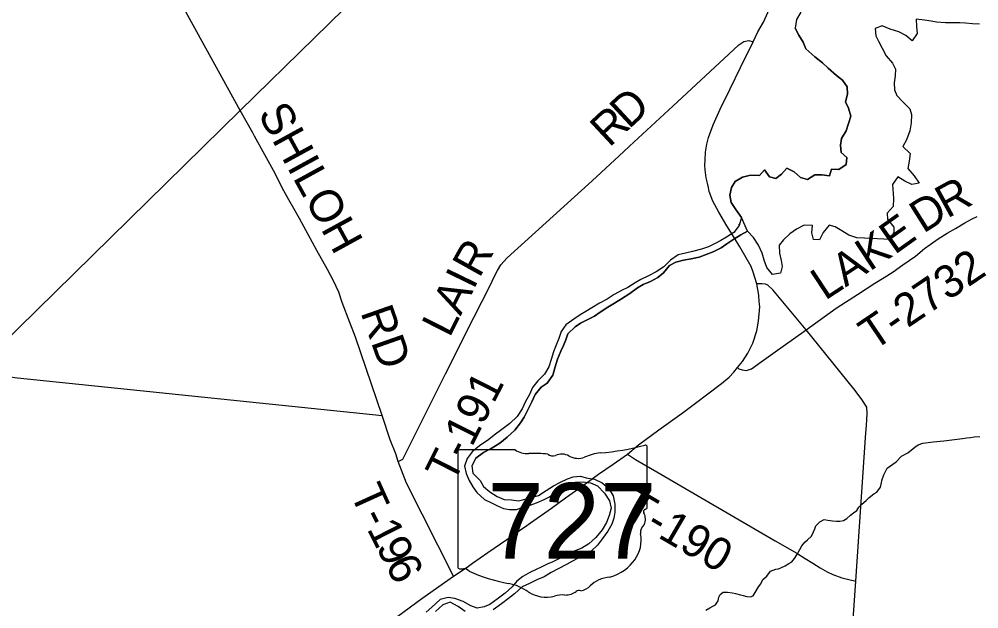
# Model space of a CAD drawing. Extents: x 1310247 to 1664935, y 235267 to 584339.
# Drawn here: x 1513016 to 1521833, y 443353 to 448769 of the extents above; entities that cross this region are included whole.
import ezdxf

# ---------------------------------------------------------------- set-up
doc = ezdxf.new("R2010")
doc.units = 0
for name, color, linetype in [('GM_X_County_Road', 7, 'Continuous'), ('GM_X_Major_Lake', 7, 'Continuous'), ('GM_X_Major_River', 7, 'Continuous'), ('GM_X_Minor_Lake', 7, 'Continuous'), ('GM_X_Minor_River', 7, 'Continuous'), ('GM_X_State_Location', 7, 'Continuous'), ('GM_X_State_Route', 7, 'Continuous'), ('GM_X_State_Shield', 7, 'Continuous'), ('GM_X_Township', 7, 'Continuous'), ('GM_X_Township_Road', 7, 'Continuous'), ('GM_X_Township_Road_Text', 7, 'Continuous')]:
    doc.layers.add(name, color=color, linetype=linetype)

msp = doc.modelspace()

# ---------------------------------------------------------------- linework, layer by layer
at = {"layer": 'GM_X_County_Road'}
msp.add_lwpolyline([(1520500.6, 440701.5), (1520702.5, 443607.9), (1520792.9, 444925.8), (1520801.4, 445039), (1520803.5, 445088.2), (1520807.8, 445148), (1520803.5, 445205.7), (1520758.6, 445274.1), (1520696.7, 445357.4), (1520556.7, 445531.6), (1520247.9, 445914.1), (1520017.1, 446190.8), (1519942, 446283.4), (1519896.4, 446325.5), (1519874.4, 446335.4), (1519842.1, 446337.7), (1519794.7, 446338.3)], dxfattribs=at)
at = {"layer": 'GM_X_Major_Lake'}
msp.add_line((1519709.1, 446820.5), (1519653.3, 446947.7), dxfattribs=at)
for points in [[(1520199.2, 448832.5), (1520158.2, 448767.2), (1520146.8, 448687.3)], [(1521839.4, 448722.3), (1521775.5, 448725.4), (1521709.7, 448732.5), (1521657.8, 448735.4), (1521605.9, 448734.3), (1521528, 448733.6), (1521446.2, 448741.1), (1521394.4, 448750), (1521334.7, 448761), (1521258.9, 448768.3), (1521261.7, 448702.2), (1521268.6, 448636), (1521221.5, 448568.7), (1521164.4, 448617.7), (1521097.1, 448652.9), (1521019.6, 448678.3), (1520944.2, 448707.6), (1520879.8, 448682.7), (1520888.7, 448616.5), (1520911.8, 448566), (1520946.7, 448503.3), (1520983.4, 448432.6), (1521040.2, 448365.6)], [(1519653.3, 446947.7), (1519606.5, 447012.5), (1519557.8, 447085.5), (1519547, 447151.7), (1519562.2, 447221.5), (1519595.1, 447277), (1519661.7, 447316), (1519735.9, 447334.7), (1519817.8, 447333.3), (1519864.6, 447384.6), (1519911.5, 447321.7), (1519967.1, 447304.7), (1520019.8, 447345.8), (1520070.6, 447399), (1520136, 447365.9), (1520195, 447314.8), (1520260.6, 447295.7), (1520327.3, 447338.6), (1520391.2, 447337.5), (1520461, 447328.3), (1520480, 447390), (1520545.9, 447388.9), (1520614.6, 447433.8), (1520621.7, 447497.7), (1520568.5, 447542.7), (1520561.7, 447610.9), (1520570.8, 447672.8), (1520613.9, 447742.1), (1520635.1, 447811.8), (1520656.2, 447877.6), (1520635.5, 447950), (1520608.6, 448010.5), (1520625.8, 448080.3), (1520622.9, 448148.5), (1520582, 448209.2), (1520524.8, 448252.3), (1520450.1, 448319.6), (1520397, 448368.6), (1520326, 448423.9), (1520245.4, 448495.3), (1520220.5, 448557.8), (1520179.6, 448622.6), (1520146.8, 448687.3)], [(1520146.8, 448687.3), (1520179.6, 448622.6), (1520220.5, 448557.8), (1520245.4, 448495.3), (1520326, 448423.9), (1520397, 448368.6), (1520450.1, 448319.6), (1520524.8, 448252.3), (1520582, 448209.2), (1520622.9, 448148.5), (1520625.8, 448080.3), (1520608.6, 448010.5), (1520635.5, 447950), (1520656.2, 447877.6), (1520635.1, 447811.8), (1520613.9, 447742.1), (1520570.8, 447672.8), (1520561.7, 447610.9), (1520568.5, 447542.7), (1520621.7, 447497.7), (1520614.6, 447433.8), (1520545.9, 447388.9), (1520480, 447390), (1520461, 447328.3), (1520391.2, 447337.5), (1520327.3, 447338.6), (1520260.6, 447295.7), (1520195, 447314.8), (1520136, 447365.9), (1520070.6, 447399), (1520019.8, 447345.8), (1519967.1, 447304.7), (1519911.5, 447321.7), (1519864.6, 447384.6), (1519817.8, 447333.3), (1519735.9, 447334.7), (1519661.7, 447316), (1519595.1, 447277), (1519562.2, 447221.5), (1519547, 447151.7), (1519557.8, 447085.5), (1519606.5, 447012.5), (1519653.3, 446947.6)], [(1521040.2, 448365.6), (1521069.2, 448311), (1521066.1, 448249), (1521057, 448183.1), (1521059.9, 448118.9), (1521079, 448068.5), (1521135.9, 448009.5), (1521200.7, 447944.3), (1521215.8, 447894), (1521210.5, 447816), (1521199.3, 447744.1), (1521169.9, 447660.5), (1521134.8, 447599), (1521203.6, 447533.8), (1521192.4, 447463.9), (1521181.3, 447396), (1521240.1, 447328.9), (1521286.9, 447262), (1521218.7, 447249.2), (1521153.3, 447280.3), (1521088.1, 447319.5), (1521038.9, 447250.3), (1521048.7, 447121.9), (1521047.4, 447047.9), (1520992.5, 446986.8), (1520995.5, 446932.6), (1521052.2, 446859.6), (1521051.3, 446809.5), (1521018.3, 446746), (1520782.8, 446758.1), (1520712.9, 446759.3), (1520639.4, 446784.6), (1520576.2, 446825.7), (1520512.9, 446862.8), (1520457.2, 446877.8), (1520402.1, 446808.7), (1520369, 446743.1), (1520313.1, 446744.1), (1520300.2, 446806.4), (1520305.3, 446874.4), (1520229.4, 446875.7), (1520158.9, 446838.9), (1520096.2, 446795.9), (1520039.4, 446742.8), (1520000.5, 446691.4), (1520001.3, 446619.3), (1520018.1, 446552.9), (1520027.1, 446496.7), (1520012.1, 446436.9), (1519938, 446424.2), (1519885.1, 446487.1), (1519862.3, 446555.6), (1519843.4, 446618), (1519808.8, 446692.7), (1519764, 446763.5), (1519709.1, 446820.5)], [(1521040.2, 448365.6), (1521069.2, 448311), (1521066.1, 448249), (1521057, 448183.1), (1521059.9, 448118.9), (1521079, 448068.5), (1521135.9, 448009.5), (1521200.7, 447944.3), (1521215.8, 447894), (1521210.5, 447816), (1521199.3, 447744.1), (1521169.9, 447660.5), (1521134.8, 447599), (1521203.6, 447533.8), (1521192.4, 447463.9), (1521181.3, 447396), (1521240.1, 447328.9), (1521286.9, 447262), (1521218.7, 447249.2), (1521153.3, 447280.3), (1521088.1, 447319.5), (1521038.9, 447250.3), (1521048.7, 447121.9), (1521047.4, 447047.9), (1520992.5, 446986.8), (1520995.5, 446932.6), (1521052.2, 446859.6), (1521051.3, 446809.5), (1521018.3, 446746), (1520782.8, 446758.1), (1520712.9, 446759.3), (1520639.4, 446784.6), (1520576.2, 446825.7), (1520512.9, 446862.8), (1520457.2, 446877.8), (1520402.1, 446808.7), (1520369, 446743.1), (1520313.1, 446744.1), (1520300.2, 446806.4), (1520305.3, 446874.4), (1520229.4, 446875.7), (1520158.9, 446838.9), (1520096.2, 446795.9), (1520039.4, 446742.8), (1520000.5, 446691.4), (1520001.3, 446619.3), (1520018.1, 446552.9), (1520027.1, 446496.7), (1520012.1, 446436.9), (1519938, 446424.2), (1519885.1, 446487.1), (1519862.3, 446555.6), (1519843.4, 446618), (1519808.8, 446692.7), (1519764, 446763.5), (1519709.1, 446820.5)]]:
    msp.add_lwpolyline(points, dxfattribs=at)
at = {"layer": 'GM_X_Major_River'}
msp.add_line((1519709.1, 446820.5), (1519653.3, 446947.7), dxfattribs=at)
for points in [[(1519653.3, 446947.7), (1519630.1, 446874), (1519583.1, 446810.7), (1519514.4, 446765.8), (1519463.9, 446736.7), (1519411.5, 446707.5), (1519349.1, 446678.6), (1519284.7, 446655.6), (1519202.5, 446635), (1519138.3, 446618.1), (1519070.1, 446603.2), (1519001.3, 446554.4), (1518938.3, 446493.4), (1518869.6, 446446.5), (1518797.1, 446409.7), (1518726.6, 446378.9), (1518676.1, 446347.7), (1518607.5, 446304.8), (1518555.1, 446279.7), (1518484.5, 446238.9), (1518419.9, 446197.9), (1518347.3, 446159.1), (1518278.6, 446118.2), (1518222.1, 446083.2), (1518171.6, 446052), (1518111, 446013), (1518040.2, 445960.1), (1517995.2, 445898.9), (1517976.1, 445835.1), (1517947, 445767.5), (1517926.1, 445713.8), (1517902.9, 445644.1), (1517883.7, 445574.4), (1517842.6, 445509), (1517781.7, 445448), (1517732.7, 445386.8), (1517703.6, 445321.2), (1517668.5, 445255.7), (1517637.4, 445188.2), (1517592.2, 445118.8), (1517523.2, 445056), (1517452.3, 445001.1), (1517381.5, 444946.3), (1517330.9, 444909.1), (1517246, 444850.5), (1517177.1, 444795.6), (1517132.1, 444732.3), (1517108.9, 444662.6), (1517121.8, 444596.3), (1517150.6, 444531.8), (1517185.6, 444473.1), (1517220.6, 444422.4), (1517291.4, 444357.1), (1517356.8, 444326), (1517412.3, 444299), (1517465.8, 444274), (1517521.6, 444265.1), (1517585.5, 444266), (1517637.8, 444283.1)], [(1519653.3, 446947.6), (1519630.1, 446874), (1519583.1, 446810.7), (1519514.4, 446765.8), (1519463.9, 446736.7), (1519411.5, 446707.5), (1519349.1, 446678.6), (1519284.7, 446655.6), (1519202.5, 446635), (1519138.3, 446618.1), (1519070.1, 446603.2), (1519001.3, 446554.4), (1518938.3, 446493.4), (1518869.6, 446446.5), (1518797.1, 446409.7), (1518726.6, 446378.9), (1518676.1, 446347.7), (1518607.5, 446304.8), (1518555.1, 446279.7), (1518484.5, 446238.9), (1518419.9, 446197.9), (1518347.3, 446159.1), (1518278.6, 446118.2), (1518222.1, 446083.2), (1518171.6, 446052), (1518111, 446013), (1518040.2, 445960.1), (1517995.2, 445898.9), (1517976.1, 445835.1), (1517947, 445767.5), (1517926.1, 445713.8), (1517902.9, 445644.1), (1517883.7, 445574.4), (1517842.6, 445509), (1517781.7, 445448), (1517732.7, 445386.8), (1517703.6, 445321.2), (1517668.5, 445255.7), (1517637.4, 445188.2), (1517592.2, 445118.8), (1517523.2, 445056), (1517452.3, 445001.1), (1517381.5, 444946.3), (1517330.9, 444909.1), (1517246, 444850.5), (1517177.1, 444795.6), (1517132.1, 444732.3), (1517108.9, 444662.6), (1517121.8, 444596.3), (1517150.6, 444531.8), (1517185.6, 444473.1), (1517220.6, 444422.4), (1517291.4, 444357.1), (1517356.8, 444326), (1517412.3, 444299), (1517465.8, 444274), (1517521.6, 444265.1), (1517585.5, 444266), (1517637.8, 444283.1)], [(1517212, 444734.9), (1517282.9, 444787.8), (1517353.5, 444826.6), (1517432.2, 444875.3), (1517501.1, 444930.2), (1517570.1, 444993.1), (1517623.2, 445060.3), (1517656, 445111.8), (1517691.3, 445187.2), (1517726.4, 445252.7), (1517757.5, 445322.2), (1517812.6, 445389.4), (1517867.2, 445426.5), (1517918.4, 445499.7), (1517939.7, 445575.4), (1517960.9, 445645.1), (1517994.1, 445718.7), (1518018.9, 445770.3), (1518039.8, 445822), (1518058.8, 445877.7), (1518123.8, 445942.7), (1518174.3, 445977.9), (1518240.8, 446008.8), (1518303.3, 446041.7), (1518353.8, 446076.9), (1518424.6, 446123.8), (1518487.1, 446160.7), (1518549.7, 446199.7), (1518626.5, 446250.4), (1518697.3, 446301.3), (1518749.8, 446332.4), (1518816.2, 446359.3), (1518884.7, 446396.2), (1518935.4, 446439.4), (1518992.5, 446506.5), (1519049, 446537.5), (1519119.2, 446556.3), (1519189.3, 446567.2), (1519263.5, 446581.9), (1519329.8, 446606.8), (1519392.2, 446631.8), (1519464.7, 446668.6), (1519517.3, 446703.7), (1519584, 446748.6), (1519646.6, 446787.6), (1519709.1, 446820.5)], [(1519709.1, 446820.5), (1519646.6, 446787.6), (1519584, 446748.6), (1519517.3, 446703.7), (1519464.7, 446668.6), (1519392.2, 446631.8), (1519329.8, 446606.8), (1519263.5, 446581.9), (1519189.3, 446567.2), (1519119.2, 446556.3), (1519049, 446537.5), (1518992.5, 446506.5), (1518935.4, 446439.4), (1518884.7, 446396.2), (1518816.2, 446359.3), (1518749.8, 446332.4), (1518697.3, 446301.3), (1518626.5, 446250.4), (1518549.7, 446199.7), (1518487.1, 446160.7), (1518424.6, 446123.8), (1518353.8, 446076.9), (1518303.3, 446041.7), (1518240.8, 446008.8), (1518174.3, 445977.9), (1518123.8, 445942.7), (1518058.8, 445877.7), (1518039.8, 445822), (1518018.9, 445770.3), (1517994.1, 445718.7), (1517960.9, 445645.1), (1517939.7, 445575.4), (1517918.4, 445499.7), (1517867.2, 445426.5), (1517812.6, 445389.4), (1517757.5, 445322.2), (1517726.4, 445252.7), (1517691.3, 445187.2), (1517656, 445111.8), (1517623.2, 445060.3), (1517570.1, 444993.1), (1517501.1, 444930.2), (1517432.2, 444875.3), (1517353.5, 444826.6), (1517282.9, 444787.8), (1517212, 444734.9)], [(1517212, 444734.9), (1517174.9, 444665.5), (1517185.7, 444599.2), (1517250.5, 444530), (1517281.5, 444477.4), (1517340.6, 444428.4), (1517407.8, 444385.2), (1517473.2, 444358), (1517539.1, 444352.9), (1517602.9, 444345.8), (1517653, 444356.9), (1517721.3, 444375.8), (1517787.5, 444394.7), (1517858.2, 444439.5), (1517926.9, 444482.4), (1517983.3, 444511.5), (1518053.8, 444546.3), (1518106.1, 444565.4), (1518174.1, 444570.2), (1518225.8, 444555.3), (1518303.4, 444542), (1518372.8, 444510.8), (1518431.9, 444461.7), (1518474.6, 444390.9), (1518489.3, 444314.5), (1518488, 444240.5), (1518481.1, 444184.5), (1518462.2, 444130.8), (1518425.1, 444065.4), (1518376, 443998.1), (1518331, 443936.8), (1518272.1, 443881.8), (1518217.6, 443848.7), (1518153.1, 443817.7), (1518094.7, 443786.7), (1518044.3, 443759.5), (1517969.7, 443720.8), (1517903.2, 443685.9), (1517838.6, 443647), (1517772.2, 443618), (1517703.7, 443585.2), (1517637.2, 443554.3), (1517566.2, 443491.4), (1517511.5, 443446.3), (1517446.7, 443397.4), (1517371.9, 443342.6)], [(1517637.8, 444283.1), (1517710, 444303.9), (1517770.3, 444324.9), (1517838.8, 444357.8), (1517889.2, 444380.9), (1517941.8, 444422.1), (1518002.5, 444469.1), (1518075, 444501.9), (1518127.2, 444517), (1518197.2, 444517.8), (1518264.9, 444510.6), (1518328.4, 444483.5), (1518395.2, 444416.3), (1518439.9, 444345.4), (1518454.7, 444277.1), (1518437.6, 444209.3), (1518412.5, 444145.7), (1518371.4, 444078.3), (1518314.2, 444007.2), (1518249.3, 443948.2), (1518184.7, 443909.3), (1518100.2, 443876.7), (1518031.6, 443837.8), (1517973.3, 443812.8), (1517920.9, 443785.7), (1517868.5, 443762.6), (1517818.2, 443739.4), (1517765.8, 443712.3), (1517709.4, 443685.2), (1517642.9, 443650.3), (1517588.2, 443607.2), (1517545.3, 443553.9), (1517482.4, 443494.9), (1517409.5, 443440.1), (1517340.8, 443393.2), (1517288.4, 443370.1), (1517224.3, 443357.1), (1517164.8, 443380.2), (1517095.5, 443419.4), (1517020.1, 443446.8), (1516958.3, 443457.8), (1516884.1, 443439.1), (1516807, 443368.3), (1516756.2, 443321.1)], [(1517113.9, 443329), (1517048.8, 443374.2), (1516977.6, 443413.4), (1516909.2, 443388.6), (1516842.2, 443327.7)]]:
    msp.add_lwpolyline(points, dxfattribs=at)
at = {"layer": 'GM_X_Minor_Lake'}
for points in [[(1519625.6, 446882.3), (1519624.8, 446880.5)], [(1519701.5, 446818.6), (1519704.3, 446816.7)]]:
    msp.add_lwpolyline(points, dxfattribs=at)
at = {"layer": 'GM_X_Minor_River'}
for points in [[(1519884.5, 443652.7), (1519919.3, 443698.2), (1519967.7, 443717.4), (1519991.7, 443721), (1520022, 443732.5), (1520054.2, 443746), (1520086.6, 443767.5), (1520114.9, 443785.1), (1520141.5, 443814.7), (1520162, 443848.4), (1520188.9, 443898.1), (1520207.5, 443931.8), (1520234, 443963.5), (1520258.4, 443985.1), (1520295, 444020.6), (1520315.7, 444058.3), (1520326.2, 444088.2), (1520336.7, 444116.1), (1520371.3, 444151.6), (1520413.7, 444172.9), (1520447.6, 444166.3), (1520487.6, 444159.6), (1520525.6, 444157), (1520557.6, 444158.4), (1520591.7, 444163.8), (1520620.1, 444181.4), (1520654.6, 444212.9), (1520681, 444234.5), (1520711.4, 444256), (1520729.9, 444287.8), (1520758.4, 444315.3), (1520799, 444346.7), (1520825.5, 444374.3), (1520870.1, 444407.7), (1520896.4, 444425.3), (1520929.2, 444468.8), (1520937.7, 444498.7), (1520946.4, 444540.7), (1520961.1, 444582.5), (1520990.2, 444644.2), (1521073.2, 444702.9), (1521124.1, 444754.2), (1521182.7, 444785.3), (1521245.6, 444836.3), (1521276, 444857.8), (1521318.4, 444875.2), (1521342.4, 444876.8), (1521412.7, 444887.6), (1521512.9, 444895.9), (1521609.2, 444908.2), (1521683.4, 444917), (1521723.5, 444922.3), (1521757.6, 444925.7), (1521789.7, 444931.2), (1521843.9, 444936.3)], [(1519326.7, 443339.5), (1519361.1, 443360.9), (1519389.4, 443378.5), (1519415.6, 443390.1), (1519438.3, 443425.8), (1519444.8, 443459.8), (1519457.3, 443485.6), (1519485.6, 443505.2), (1519523.7, 443506.5), (1519569.6, 443499.7), (1519597.5, 443493.2), (1519643.4, 443482.4), (1519669.3, 443473.9), (1519703.2, 443465.3), (1519735.2, 443462.8), (1519761.4, 443472.3), (1519777.9, 443502.1), (1519808.8, 443555.7), (1519829.2, 443581.5), (1519850, 443623.2), (1519884.5, 443652.7)]]:
    msp.add_lwpolyline(points, dxfattribs=at)
at = {"layer": 'GM_X_State_Route'}
for points in [[(1519348.9, 447222), (1519339.9, 447263.1), (1519329.7, 447312.6), (1519318.4, 447383.6), (1519316, 447427.1), (1519317.8, 447474.2), (1519321.4, 447546.4), (1519335.1, 447619.2), (1519350.6, 447680.6), (1519391.8, 447799.3), (1519457.4, 447942.4), (1519549.3, 448128), (1519644.9, 448326.3), (1519759.4, 448561.6), (1519804.2, 448653.6), (1519855.2, 448742.1), (1519923.1, 448891)], [(1519812.2, 446230.2), (1519812, 446234.6), (1519794.7, 446338.3), (1519759.2, 446444.5), (1519740.7, 446495.8), (1519636.3, 446677.1), (1519585.6, 446762.1), (1519518.8, 446871.8), (1519443.6, 446995.9), (1519388.8, 447096.1), (1519356.6, 447186.7), (1519348.9, 447222)], [(1517658.6, 444102.8), (1517714.3, 444141.7), (1517906.5, 444277.5), (1518035.5, 444371.3), (1518128.4, 444437.7), (1518202, 444489.5), (1518339.6, 444589), (1518473.2, 444681.1), (1518606.1, 444772.7), (1518706.1, 444858.5), (1518893.1, 444995.2), (1519107.9, 445151.2), (1519231.8, 445243.1), (1519344, 445327.5), (1519469, 445421.5), (1519540.6, 445480.3), (1519582.3, 445526.2), (1519615.2, 445569.1), (1519663.5, 445624.5), (1519711.6, 445701.5), (1519757.5, 445793.4), (1519792.8, 445906.6), (1519809.9, 445995.3), (1519820.5, 446125.6), (1519815.2, 446176.9), (1519812.2, 446230.2)], [(1517182.6, 443770.9), (1517321.7, 443868.4), (1517495.5, 443988.8), (1517635.5, 444086.6), (1517658.6, 444102.8)], [(1516495.9, 443284.4), (1516714.5, 443448.1), (1517008.2, 443652.2), (1517133.5, 443736.5), (1517182.6, 443770.9)]]:
    msp.add_lwpolyline(points, dxfattribs=at)
at = {"layer": 'GM_X_State_Shield'}
for p, q in [((1518786, 444285.8), (1518786, 444838.5)), ((1517045.8, 444794.1), (1517045.8, 443737.5)), ((1517572.6, 444812.3), (1517062.9, 444812.3)), ((1518785.8, 444285.9), (1518786, 444285.8))]:
    msp.add_line(p, q, dxfattribs=at)
for centre, major_axis, start_param, end_param in [((1518166.1, 446252.9), (1845.5, 0), 4.814394, 5.042369), ((1518766.7, 444840.8), (19.4, 0), 6.141152, 7.989035), ((1517065.7, 444796.4), (20.2, 0), 1.712693, 3.28349), ((1517693.9, 444935), (195.5, 0), 4.042523, 4.731795), ((1517758.8, 444219.1), (702, 0), 1.404758, 1.657858), ((1517918.1, 444801.9), (56.4, 0), 3.836095, 5.185415), ((1518001, 444679.7), (117.3, 0), 0.950623, 2.079405), ((1518152.3, 444847.3), (141.1, 0), 4.081561, 5.145723), ((1518401.5, 444489.6), (371.3, 0), 1.699011, 2.107814), ((1518781.5, 444245.2), (30, 0), 1.883978, 3.671073), ((1518590.8, 444175.3), (180, 0), 5.934695, 6.695948), ((1518765.3, 444283.6), (20.7, 0), 5.05454, 6.418171), ((1518855.4, 444054.5), (130.9, 0), 2.387724, 3.262537), ((1518269.5, 443984.1), (461.6, 0), 5.101752, 6.440018), ((1517065.9, 443735.2), (20.3, 0), 3.00124, 4.508301), ((1517069, 443843.3), (155.2, 0), 4.665946, 4.897461), ((1517100.8, 443676.6), (56, 0), 0.519207, 1.627899), ((1517807.4, 444625.9), (1332.7, 0), 4.195997, 4.488961), ((1518464.1, 443440.9), (252.8, 0), 1.647645, 2.488434), ((1517410, 443262.8), (417, 0), 0.823519, 1.323587), ((1518033.2, 443592.2), (141, 0), 4.691044, 5.507374), ((1518160.8, 443489.8), (39.7, 0), 1.147584, 2.315152), ((1518143.8, 443635.1), (149.1, 0), 4.937069, 5.64225), ((1517861, 443671.3), (264.6, 0), 4.026481, 4.996735), ((1518013.9, 443306), (217.4, 0), 1.495662, 1.94098)]:
    msp.add_ellipse(centre, major_axis=major_axis, ratio=0.8, start_param=start_param, end_param=end_param, dxfattribs=at)
at = {"layer": 'GM_X_Township'}
for points in [[(1507395.2, 463991.5), (1508494.3, 463882.1), (1511534.3, 463579.4), (1516330.6, 463119.8), (1517626.5, 462973.8), (1521473.7, 462603.1), (1522526.8, 462500.9), (1522024.4, 461413.8), (1520406.7, 457913.4), (1520392.7, 457883.1), (1519499.6, 455950.6), (1519483.1, 455914.8), (1516774.3, 450053.4), (1516411.4, 449268.2), (1515046.5, 447929.5), (1512495.8, 445427.8), (1508427, 441437.1), (1508409.4, 441419.9), (1507747.9, 440771.9), (1506376, 439425.5)], [(1506376, 439425.5), (1507747.9, 440771.9), (1508409.4, 441419.9), (1508427, 441437.1), (1512495.8, 445427.8), (1515046.5, 447929.5), (1516411.4, 449268.2), (1516774.3, 450053.4), (1519483.1, 455914.8), (1519499.6, 455950.6), (1520392.7, 457883.1), (1520406.7, 457913.4), (1522024.4, 461413.8), (1522526.8, 462500.9), (1524834.7, 462277.1), (1529119.4, 461882.4)]]:
    msp.add_lwpolyline(points, dxfattribs=at)
at = {"layer": 'GM_X_Township_Road'}
for points in [[(1515178.9, 447695.2), (1515163.2, 447723.9), (1515046.5, 447929.5), (1513635.5, 450496.9)], [(1518572.7, 447554.3), (1518624, 447601.8), (1519022.6, 447968.3), (1519579.8, 448488.1), (1519627.2, 448531.9), (1519675.6, 448564.5), (1519721.2, 448571.9), (1519759.4, 448561.6)], [(1517008.2, 443652.2), (1516573.8, 444507.3), (1516497.6, 444705.6), (1516476.3, 444775.2), (1516423.9, 444905.3), (1516351.6, 445127.7), (1516104.8, 445848.1), (1516053, 445981.7), (1515984.9, 446167), (1515953.5, 446260.3), (1515904.5, 446363.9), (1515847.9, 446469.5), (1515751.9, 446644.6), (1515591.1, 446939), (1515539.3, 447028.9), (1515492.9, 447107.9), (1515433, 447219.7), (1515367.6, 447350.5), (1515178.9, 447695.2)], [(1516497.6, 444705.6), (1516540.7, 444728.4), (1516933.4, 445511.1), (1517194.7, 446028.9), (1517339.4, 446316.2), (1517382.5, 446408.8), (1517409.7, 446459.9), (1517441.6, 446513.1), (1517500.1, 446575.9), (1518280.4, 447284.2), (1518527.5, 447512.6), (1518572.7, 447554.3)], [(1519615.2, 445569.1), (1519629.9, 445557), (1519659.6, 445546.4), (1519698.7, 445541.2), (1519744.7, 445558.3), (1519834.4, 445621.3), (1519942.3, 445698.3), (1520247.9, 445914.1), (1520522.6, 446114.1), (1520607.7, 446168.3), (1520719.1, 446240), (1520879.1, 446344.6), (1520964.1, 446396.8), (1521045.1, 446449.1), (1521136.3, 446511.2), (1521251.9, 446590.7), (1521335.3, 446661), (1521386, 446699.9), (1521459.1, 446752.4), (1521544, 446802.6), (1521618.9, 446847), (1521705.9, 446899.1), (1521772.6, 446935.7), (1521817, 446956.8)], [(1512388.9, 445411.5), (1512495.8, 445427.8), (1512660.4, 445452.9), (1512836.6, 445477.5), (1512884.6, 445484.6), (1512930.6, 445483.7), (1513000.3, 445474.3), (1516351.6, 445127.7)], [(1518606.1, 444772.7), (1518678.9, 444723.9), (1518875.1, 444612.2), (1519961.2, 443975.8), (1520161.5, 443862.7), (1520237.8, 443816.3), (1520307.3, 443772.7), (1520375.5, 443730.5), (1520439.5, 443692.4), (1520491.3, 443667.8), (1520575.8, 443636.5), (1520702.5, 443607.9)]]:
    msp.add_lwpolyline(points, dxfattribs=at)

# ---------------------------------------------------------------- texts
at = {"layer": 'GM_X_State_Location'}
for s in ['s', 'r']:
    msp.add_text(s, height=1, dxfattribs=at).set_placement((1517896.3, 444195.6))
msp.add_text('727', height=1, rotation=0.00001, dxfattribs=at).set_placement((1517543.3, 444122.8))
at = {"layer": 'GM_X_State_Shield'}
msp.add_text('727', height=696.1, dxfattribs=at).set_placement((1517317.9, 443812))
at = {"layer": 'GM_X_Township_Road_Text'}
for s, rotation, p in [('D', 42.87966, (1518617.5, 447751.9)), ('SHILOH', 298.70984, (1515205.1, 447900)), ('R', 43.01536, (1518437.5, 447584)), ('R', 28.88363, (1521542.5, 446934.5)), ('D', 32.24014, (1521323.2, 446796)), ('E', 35.49102, (1521059.8, 446600.2)), ('K', 33.35917, (1520829.3, 446448.2)), ('R', 60.87526, (1517244, 446383.2)), ('A', 33.29097, (1520608.3, 446303)), ('T-2732', 34.04694, (1520865.6, 445716.3)), ('I', 64.03938, (1517192.1, 446276.3)), ('L', 33.29425, (1520420.7, 446179.9)), ('A', 63.30267, (1517071.6, 446036.6)), ('RD', 289.36043, (1516150.4, 446077.1)), ('L', 63.24711, (1516970.5, 445836)), ('T-191', 63.18283, (1517004.8, 444493.6)), ('T', 294.41026, (1516052.5, 444416.1)), ('T-190', 329.69682, (1518547.9, 444205)), ('-', 296.52098, (1516150.4, 444200.8)), ('1', 296.92089, (1516206.4, 444088.6)), ('9', 297.08647, (1516290.6, 443923)), ('6', 297.13237, (1516374.8, 443758.2))]:
    msp.add_text(s, height=300, rotation=rotation, dxfattribs=at).set_placement(p)

doc.saveas('drawing.dxf')
